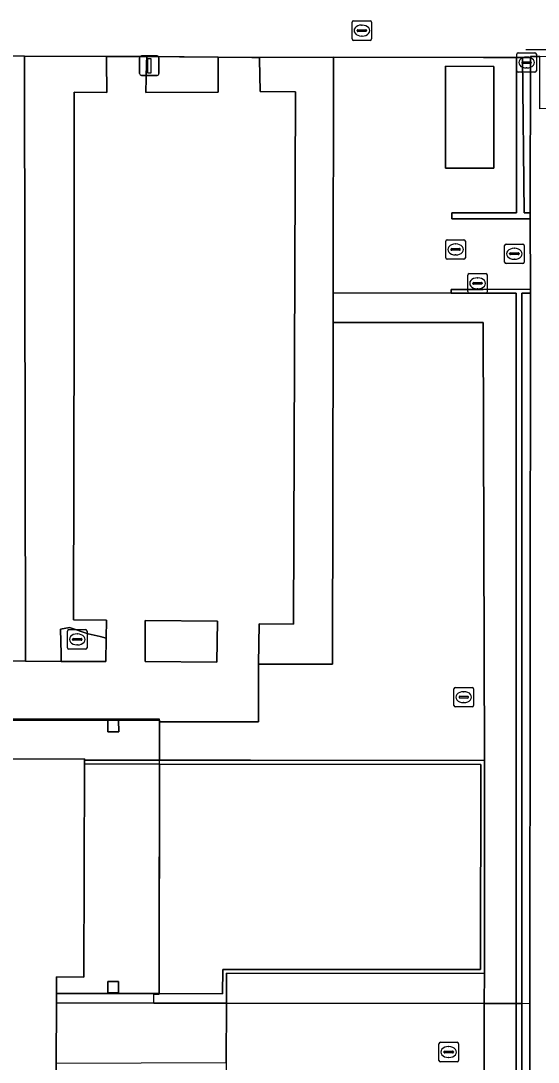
# Model space of a CAD drawing. Extents: x 161477 to 163040, y 383680 to 384871.
# Drawn here: x 161759.8 to 161786.3, y 384138 to 384191.3 of the extents above; entities that cross this region are included whole.
import ezdxf

# ---------------------------------------------------------------- set-up
doc = ezdxf.new("R2010")
doc.units = 0
for name, color, linetype in [('IMGEO_Groenvoorziening', 7, 'Continuous'), ('IMGEO_Kolk', 7, 'Continuous'), ('IMGEO_Lichtmast', 7, 'Continuous'), ('IMGEO_Lijnafwatering', 7, 'Continuous'), ('IMGEO_Muur', 7, 'Continuous'), ('IMGEO_Pand', 7, 'Continuous'), ('IMGEO_Pand_overbouw', 7, 'Continuous'), ('IMGEO_Parkeervlak_open', 7, 'Continuous'), ('IMGEO_Rijbaan_lokaal_gesloten', 7, 'Continuous'), ('IMGEO_Rijbaan_lokaal_open', 7, 'Continuous'), ('IMGEO_Rioolput', 7, 'Continuous'), ('IMGEO_Terreindeel_halfverhard', 7, 'Continuous'), ('IMGEO_Voetpad_gesloten', 7, 'Continuous'), ('IMGEO_Voetpad_open', 7, 'Continuous')]:
    doc.layers.add(name, color=color, linetype=linetype)

msp = doc.modelspace()

# ---------------------------------------------------------------- linework, layer by layer
at = {"layer": 'IMGEO_Groenvoorziening'}
for points in [[(161759.977, 384188.732), (161759.976, 384189.513), (161744.828, 384189.533), (161743.11, 384189.23), (161740.985, 384188.366), (161732.479, 384184.27), (161729.725, 384182.49), (161727.866, 384180.984), (161726.316, 384179.346), (161725.221, 384177.344), (161724.224, 384175.071), (161723.737, 384172.104), (161723.605, 384166.648), (161723.598, 384166.489), (161723.448, 384163.067), (161723.347, 384160.739), (161723.254, 384158.616), (161734.619, 384158.605), (161760.033, 384158.521), (161760.032, 384158.93)], [(161762.518, 384175.954), (161762.517, 384187.669), (161764.194, 384187.66), (161764.185, 384189.286), (161764.184, 384189.507), (161759.976, 384189.513), (161759.977, 384188.732), (161760.032, 384158.93), (161760.033, 384158.521), (161761.855, 384158.515), (161761.847, 384158.903), (161761.824, 384160.161), (161762.278, 384160.241), (161763.236, 384159.931), (161763.845, 384159.784), (161764.161, 384159.707), (161764.178, 384160.618), (161762.485, 384160.644)], [(161769.899, 384189.471), (161768.161, 384189.487), (161767.92, 384189.485), (161766.239, 384189.502), (161766.23, 384189.161), (161766.192, 384187.658), (161769.898, 384187.673)], [(161775.779, 384175.877), (161775.782, 384177.394), (161775.806, 384189.253), (161775.806, 384189.472), (161772.016, 384189.456), (161772.018, 384189.369), (161772.046, 384187.714), (161773.848, 384187.698), (161773.754, 384160.426), (161771.986, 384160.436), (161771.96, 384158.37), (161775.755, 384158.378)], [(161783.463, 384175.882), (161781.842, 384175.881), (161775.779, 384175.877), (161775.755, 384158.378), (161771.96, 384158.37), (161771.952, 384155.422), (161766.969, 384155.412), (161766.891, 384155.412), (161766.889, 384153.453), (161767.871, 384153.452), (161771.553, 384153.446), (161783.538, 384153.428)], [(161769.861, 384160.566), (161766.156, 384160.601), (161766.15, 384158.515), (161769.834, 384158.477)], [(161783.503, 384132.512), (161783.522, 384140.982), (161770.314, 384141.003), (161770.298, 384137.963), (161770.298, 384137.723), (161770.295, 384135.843), (161770.29, 384132.481), (161770.213, 384080.772), (161770.26, 384077.221), (161771.251, 384076.478), (161771.238, 384075.346), (161770.287, 384074.679), (161770.392, 384064.792), (161773.462, 384061.713), (161783.384, 384061.717), (161783.399, 384075.023), (161782.399, 384075.02), (161782.387, 384079.036), (161783.387, 384079.036)]]:
    msp.add_lwpolyline(points, close=True, dxfattribs=at)
at = {"layer": 'IMGEO_Kolk'}
for p, q in [((161776.827, 384191.328), (161777.679, 384191.328)), ((161776.752, 384190.402), (161776.752, 384191.254)), ((161777.011, 384190.822), (161777.011, 384190.834)), ((161777.449, 384190.785), (161777.051, 384190.785)), ((161777.054, 384190.871), (161777.452, 384190.871)), ((161777.24, 384191.108), (161777.265, 384191.108)), ((161777.495, 384190.834), (161777.495, 384190.822)), ((161777.753, 384191.254), (161777.753, 384190.402)), ((161777.679, 384190.328), (161776.827, 384190.328)), ((161777.263, 384190.548), (161777.238, 384190.548)), ((161785.264, 384189.692), (161786.116, 384189.692)), ((161785.189, 384188.766), (161785.189, 384189.618)), ((161785.448, 384189.186), (161785.448, 384189.198)), ((161785.491, 384189.235), (161785.889, 384189.235)), ((161785.677, 384189.472), (161785.702, 384189.472)), ((161785.932, 384189.198), (161785.932, 384189.186)), ((161786.19, 384189.618), (161786.19, 384188.766)), ((161786.116, 384188.692), (161785.264, 384188.692)), ((161785.886, 384189.149), (161785.488, 384189.149)), ((161785.7, 384188.912), (161785.675, 384188.912)), ((161781.628, 384180.116), (161782.48, 384180.116)), ((161781.553, 384179.19), (161781.553, 384180.042)), ((161781.812, 384179.61), (161781.812, 384179.622)), ((161782.25, 384179.573), (161781.852, 384179.573)), ((161781.855, 384179.659), (161782.253, 384179.659)), ((161782.041, 384179.896), (161782.066, 384179.896)), ((161782.296, 384179.622), (161782.296, 384179.61)), ((161782.554, 384180.042), (161782.554, 384179.19)), ((161784.562, 384178.969), (161784.562, 384179.821)), ((161784.637, 384179.895), (161785.489, 384179.895)), ((161785.05, 384179.675), (161785.075, 384179.675)), ((161785.563, 384179.821), (161785.563, 384178.969)), ((161782.48, 384179.116), (161781.628, 384179.116)), ((161782.064, 384179.336), (161782.039, 384179.336)), ((161784.821, 384179.389), (161784.821, 384179.401)), ((161785.259, 384179.352), (161784.861, 384179.352)), ((161784.864, 384179.438), (161785.262, 384179.438)), ((161785.073, 384179.115), (161785.048, 384179.115)), ((161785.305, 384179.401), (161785.305, 384179.389)), ((161785.489, 384178.895), (161784.637, 384178.895)), ((161782.677, 384177.454), (161782.677, 384178.306)), ((161782.752, 384178.38), (161783.604, 384178.38)), ((161783.165, 384178.16), (161783.19, 384178.16)), ((161783.678, 384178.306), (161783.678, 384177.454)), ((161782.936, 384177.874), (161782.936, 384177.886)), ((161783.374, 384177.837), (161782.976, 384177.837)), ((161782.979, 384177.923), (161783.377, 384177.923)), ((161783.188, 384177.6), (161783.163, 384177.6)), ((161783.42, 384177.886), (161783.42, 384177.874)), ((161783.604, 384177.38), (161782.752, 384177.38))]:
    msp.add_line(p, q, dxfattribs=at)
for points in [[(161776.827, 384191.328), (161777.679, 384191.328)], [(161776.752, 384190.402), (161776.752, 384191.254)], [(161777.753, 384191.254), (161777.753, 384190.402)], [(161777.679, 384190.328), (161776.827, 384190.328)], [(161785.264, 384189.692), (161786.116, 384189.692)], [(161785.189, 384188.766), (161785.189, 384189.618)], [(161786.19, 384189.618), (161786.19, 384188.766)], [(161786.116, 384188.692), (161785.264, 384188.692)], [(161781.628, 384180.116), (161782.48, 384180.116)], [(161781.553, 384179.19), (161781.553, 384180.042)], [(161782.554, 384180.042), (161782.554, 384179.19)], [(161784.562, 384178.969), (161784.562, 384179.821)], [(161784.637, 384179.895), (161785.489, 384179.895)], [(161785.563, 384179.821), (161785.563, 384178.969)], [(161782.48, 384179.116), (161781.628, 384179.116)], [(161785.489, 384178.895), (161784.637, 384178.895)], [(161782.677, 384177.454), (161782.677, 384178.306)], [(161782.752, 384178.38), (161783.604, 384178.38)], [(161783.678, 384178.306), (161783.678, 384177.454)], [(161783.604, 384177.38), (161782.752, 384177.38)]]:
    msp.add_lwpolyline(points, dxfattribs=at)
for centre, radius, start, end in [((161776.829, 384191.252), 0.0765, 91.552, 178.448), ((161776.829, 384191.252), 0.0765, 91.552, 178.448), ((161777.677, 384191.252), 0.0765, 1.552, 88.448), ((161777.677, 384191.252), 0.0765, 1.552, 88.448), ((161777.051, 384190.831), 0.0403, 85.8775, 175.7526), ((161777.048, 384190.821), 0.0366, 178.938, 274.7102), ((161777.452, 384190.828), 0.043, 264.8664, 352.4533), ((161777.456, 384190.833), 0.0386, 1.7309, 96.639), ((161776.829, 384190.404), 0.0765, 181.552, 268.448), ((161776.829, 384190.404), 0.0765, 181.552, 268.448), ((161777.677, 384190.404), 0.0765, 271.552, 358.448), ((161777.677, 384190.404), 0.0765, 271.552, 358.448), ((161785.266, 384189.616), 0.0765, 91.552, 178.448), ((161785.266, 384189.616), 0.0765, 91.552, 178.448), ((161786.114, 384189.616), 0.0765, 1.552, 88.448), ((161786.114, 384189.616), 0.0765, 1.552, 88.448), ((161785.488, 384189.195), 0.0403, 85.8775, 175.7526), ((161785.485, 384189.185), 0.0366, 178.938, 274.7102), ((161785.889, 384189.192), 0.043, 264.8664, 352.4533), ((161785.893, 384189.197), 0.0386, 1.7309, 96.639), ((161785.266, 384188.768), 0.0765, 181.552, 268.448), ((161785.266, 384188.768), 0.0765, 181.552, 268.448), ((161786.114, 384188.768), 0.0765, 271.552, 358.448), ((161786.114, 384188.768), 0.0765, 271.552, 358.448), ((161781.63, 384180.04), 0.0765, 91.552, 178.448), ((161781.63, 384180.04), 0.0765, 91.552, 178.448), ((161782.478, 384180.04), 0.0765, 1.552, 88.448), ((161782.478, 384180.04), 0.0765, 1.552, 88.448), ((161781.852, 384179.619), 0.0403, 85.8775, 175.7526), ((161781.849, 384179.609), 0.0366, 178.938, 274.7102), ((161782.253, 384179.616), 0.043, 264.8664, 352.4533), ((161782.257, 384179.621), 0.0386, 1.7309, 96.639), ((161784.639, 384179.819), 0.0765, 91.552, 178.448), ((161784.639, 384179.819), 0.0765, 91.552, 178.448), ((161785.487, 384179.819), 0.0765, 1.552, 88.448), ((161785.487, 384179.819), 0.0765, 1.552, 88.448), ((161781.63, 384179.192), 0.0765, 181.552, 268.448), ((161781.63, 384179.192), 0.0765, 181.552, 268.448), ((161782.478, 384179.192), 0.0765, 271.552, 358.448), ((161782.478, 384179.192), 0.0765, 271.552, 358.448), ((161784.861, 384179.398), 0.0403, 85.8775, 175.7526), ((161784.858, 384179.388), 0.0366, 178.938, 274.7102), ((161785.262, 384179.395), 0.043, 264.8664, 352.4533), ((161785.266, 384179.4), 0.0386, 1.7309, 96.639), ((161784.639, 384178.971), 0.0765, 181.552, 268.448), ((161784.639, 384178.971), 0.0765, 181.552, 268.448), ((161785.487, 384178.971), 0.0765, 271.552, 358.448), ((161785.487, 384178.971), 0.0765, 271.552, 358.448), ((161782.754, 384178.304), 0.0765, 91.552, 178.448), ((161782.754, 384178.304), 0.0765, 91.552, 178.448), ((161783.602, 384178.304), 0.0765, 1.552, 88.448), ((161783.602, 384178.304), 0.0765, 1.552, 88.448), ((161782.754, 384177.456), 0.0765, 181.552, 268.448), ((161782.754, 384177.456), 0.0765, 181.552, 268.448), ((161782.976, 384177.883), 0.0403, 85.8775, 175.7526), ((161782.973, 384177.873), 0.0366, 178.938, 274.7102), ((161783.377, 384177.88), 0.043, 264.8664, 352.4533), ((161783.381, 384177.885), 0.0386, 1.7309, 96.639), ((161783.602, 384177.456), 0.0765, 271.552, 358.448), ((161783.602, 384177.456), 0.0765, 271.552, 358.448)]:
    msp.add_arc(centre, radius, start, end, dxfattribs=at)
for centre, major_axis, ratio, start_param, end_param in [((161777.239, 384190.828), (-0.387, 0.002), 0.722429, 4.712389, 7.853982), ((161777.264, 384190.828), (-0.39, 0.002), 0.717154, 1.570796, 4.712389), ((161785.676, 384189.192), (-0.387, 0.002), 0.722429, 4.712389, 7.853982), ((161785.701, 384189.192), (-0.39, 0.002), 0.717154, 1.570796, 4.712389), ((161782.04, 384179.616), (-0.387, 0.002), 0.722429, 4.712389, 7.853982), ((161782.065, 384179.616), (-0.39, 0.002), 0.717154, 1.570796, 4.712389), ((161785.049, 384179.395), (-0.387, 0.002), 0.722429, 4.712389, 7.853982), ((161785.074, 384179.395), (-0.39, 0.002), 0.717154, 1.570796, 4.712389), ((161783.164, 384177.88), (-0.387, 0.002), 0.722429, 4.712389, 7.853982), ((161783.189, 384177.88), (-0.39, 0.002), 0.717154, 1.570796, 4.712389)]:
    msp.add_ellipse(centre, major_axis=major_axis, ratio=ratio, start_param=start_param, end_param=end_param, dxfattribs=at)
at = {"layer": 'IMGEO_Lichtmast'}
for p, q in [((161765.875, 384188.63), (161765.875, 384189.43)), ((161765.875, 384189.43), (161765.875, 384188.63)), ((161765.975, 384189.53), (161766.765, 384189.53)), ((161766.765, 384189.53), (161765.975, 384189.53)), ((161766.865, 384189.43), (161766.865, 384188.63)), ((161766.865, 384188.63), (161766.865, 384189.43)), ((161766.765, 384188.53), (161765.975, 384188.53)), ((161765.975, 384188.53), (161766.765, 384188.53))]:
    msp.add_line(p, q, dxfattribs=at)
msp.add_lwpolyline([(161766.295, 384189.405), (161766.445, 384189.405), (161766.445, 384188.655), (161766.295, 384188.655), (161766.295, 384189.405)], dxfattribs=at)
for centre, start, end in [((161765.975, 384189.43), 90, 180), ((161765.975, 384189.43), 90, 180), ((161766.765, 384189.43), 0, 90), ((161766.765, 384189.43), 360, 90), ((161765.975, 384188.63), 180, 270), ((161765.975, 384188.63), 180, 270), ((161766.765, 384188.63), 270, 0), ((161766.765, 384188.63), 270, 0)]:
    msp.add_arc(centre, 0.1, start, end, dxfattribs=at)
at = {"layer": 'IMGEO_Lijnafwatering'}
msp.add_lwpolyline([(161802.26, 384189.851), (161785.646, 384189.847)], dxfattribs=at)
at = {"layer": 'IMGEO_Muur'}
for points in [[(161785.475, 384189.45), (161785.175, 384189.451), (161785.175, 384181.487), (161783.497, 384181.489), (161781.861, 384181.49), (161781.859, 384181.313), (161781.858, 384181.181), (161783.498, 384181.183), (161785.875, 384181.186), (161785.875, 384181.303), (161785.875, 384181.487), (161785.565, 384181.487)], [(161785.447, 384140.979), (161785.451, 384177.375), (161785.886, 384177.374), (161785.887, 384177.585), (161783.458, 384177.566), (161781.824, 384177.573), (161781.823, 384177.383), (161783.458, 384177.38), (161785.151, 384177.376), (161785.147, 384140.979)], [(161783.538, 384153.428), (161771.553, 384153.446), (161767.871, 384153.452), (161766.889, 384153.453), (161763.052, 384153.459), (161763.051, 384153.259), (161766.888, 384153.253), (161783.34, 384153.229), (161783.324, 384142.729), (161770.131, 384142.734), (161770.124, 384141.486), (161766.875, 384141.495), (161763.811, 384141.504), (161761.611, 384141.494), (161761.611, 384141.303), (161761.61, 384141.018), (161766.597, 384141.01), (161770.314, 384141.003), (161770.315, 384141.296), (161770.33, 384142.536), (161783.525, 384142.532)], [(161785.446, 384132.517), (161785.447, 384140.979), (161785.147, 384140.979), (161785.146, 384132.516), (161785.146, 384129.986), (161785.111, 384078.07), (161784.004, 384078.073), (161783.984, 384076.077), (161785.095, 384076.066), (161785.092, 384072.311), (161785.392, 384072.311), (161785.395, 384076.075), (161785.824, 384076.075), (161785.825, 384078.07), (161785.405, 384078.07), (161785.446, 384129.986)]]:
    msp.add_lwpolyline(points, close=True, dxfattribs=at)
at = {"layer": 'IMGEO_Pand'}
for points in [[(161808.218, 384134.829), (161818.798, 384134.827), (161818.801, 384142.079), (161818.802, 384144.456), (161818.822, 384189.512), (161818.332, 384189.512), (161818.33, 384186.832), (161786.372, 384186.821), (161786.374, 384189.501), (161785.894, 384189.502), (161785.894, 384189.449), (161785.875, 384181.487), (161785.875, 384181.303), (161785.875, 384181.186), (161785.887, 384177.585), (161785.886, 384177.374), (161785.863, 384140.978), (161785.858, 384132.518), (161785.825, 384078.07), (161785.824, 384076.075), (161785.821, 384072.282), (161818.788, 384072.276), (161818.797, 384130.647), (161808.217, 384130.649)], [(161764.799, 384155.505), (161764.245, 384155.504), (161764.246, 384154.904), (161764.8, 384154.905)], [(161764.798, 384142.118), (161764.248, 384142.118), (161764.248, 384141.527), (161764.798, 384141.527)]]:
    msp.add_lwpolyline(points, close=True, dxfattribs=at)
msp.add_lwpolyline([(161747.578, 384131.312), (161761.398, 384131.31), (161761.598, 384131.31), (161761.768, 384131.31), (161761.765, 384132.46), (161761.759, 384133.98), (161761.579, 384133.98), (161761.595, 384137.732), (161761.596, 384137.932), (161761.61, 384141.018), (161761.611, 384141.303), (161761.611, 384141.494), (161761.615, 384142.346), (161763.015, 384142.34), (161763.051, 384153.259), (161763.052, 384153.459), (161763.052, 384153.523), (161740.363, 384153.423)], dxfattribs=at)
at = {"layer": 'IMGEO_Pand_overbouw'}
msp.add_lwpolyline([(161740.284, 384153.423), (161763.052, 384153.523), (161763.052, 384153.459), (161763.051, 384153.259), (161763.015, 384142.34), (161761.615, 384142.346), (161761.611, 384141.494), (161761.611, 384141.303), (161761.61, 384141.018), (161761.596, 384137.932), (161761.595, 384137.732), (161761.579, 384133.98), (161761.759, 384133.98), (161761.765, 384132.46), (161785.858, 384132.518), (161785.863, 384140.978), (161766.597, 384141.01), (161766.601, 384141.299), (161766.604, 384141.462), (161766.875, 384141.46), (161766.891, 384155.558), (161737.37, 384155.593)], dxfattribs=at)
at = {"layer": 'IMGEO_Parkeervlak_open'}
msp.add_lwpolyline([(161784.014, 384188.997), (161781.542, 384189.009), (161781.529, 384183.775), (161783.492, 384183.775), (161784.013, 384183.775)], close=True, dxfattribs=at)
at = {"layer": 'IMGEO_Rijbaan_lokaal_gesloten'}
msp.add_lwpolyline([(161744.828, 384189.533), (161759.976, 384189.513), (161764.184, 384189.507), (161766.239, 384189.502), (161767.92, 384189.485), (161768.161, 384189.487), (161769.899, 384189.471), (161771.619, 384189.455), (161771.683, 384189.455), (161772.016, 384189.456), (161775.806, 384189.472), (161783.481, 384189.447), (161785.175, 384189.451), (161785.475, 384189.45), (161785.894, 384189.449), (161785.894, 384189.502), (161786.374, 384189.501), (161818.332, 384189.512), (161818.822, 384189.512)], dxfattribs=at)
at = {"layer": 'IMGEO_Rijbaan_lokaal_open'}
for points in [[(161785.175, 384189.451), (161783.481, 384189.447), (161775.806, 384189.472), (161775.806, 384189.253), (161775.782, 384177.394), (161781.823, 384177.383), (161781.824, 384177.573), (161783.458, 384177.566), (161785.887, 384177.585), (161785.875, 384181.186), (161783.498, 384181.183), (161781.858, 384181.181), (161781.859, 384181.313), (161781.861, 384181.49), (161783.497, 384181.489), (161785.175, 384181.487)], [(161781.542, 384189.009), (161784.014, 384188.997), (161784.013, 384183.775), (161783.492, 384183.775), (161781.529, 384183.775)]]:
    msp.add_lwpolyline(points, close=True, dxfattribs=at)
at = {"layer": 'IMGEO_Rioolput'}
for p, q in [((161762.179, 384159.214), (161762.179, 384160.066)), ((161762.254, 384160.14), (161763.106, 384160.14)), ((161762.667, 384159.92), (161762.692, 384159.92)), ((161763.18, 384160.066), (161763.18, 384159.214)), ((161762.438, 384159.634), (161762.438, 384159.646)), ((161762.876, 384159.597), (161762.478, 384159.597)), ((161762.481, 384159.683), (161762.879, 384159.683)), ((161762.69, 384159.36), (161762.665, 384159.36)), ((161762.922, 384159.646), (161762.922, 384159.634)), ((161763.106, 384159.14), (161762.254, 384159.14)), ((161782.044, 384157.18), (161782.896, 384157.18)), ((161781.969, 384156.254), (161781.969, 384157.106)), ((161782.228, 384156.674), (161782.228, 384156.686)), ((161782.666, 384156.637), (161782.268, 384156.637)), ((161782.271, 384156.723), (161782.669, 384156.723)), ((161782.457, 384156.96), (161782.482, 384156.96)), ((161782.712, 384156.686), (161782.712, 384156.674)), ((161782.97, 384157.106), (161782.97, 384156.254)), ((161782.896, 384156.18), (161782.044, 384156.18)), ((161782.48, 384156.4), (161782.455, 384156.4)), ((161781.199, 384138.074), (161781.199, 384138.926)), ((161781.274, 384139), (161782.126, 384139)), ((161781.458, 384138.494), (161781.458, 384138.506)), ((161781.501, 384138.543), (161781.899, 384138.543)), ((161781.687, 384138.78), (161781.712, 384138.78)), ((161781.942, 384138.506), (161781.942, 384138.494)), ((161782.2, 384138.926), (161782.2, 384138.074)), ((161782.126, 384138), (161781.274, 384138)), ((161781.896, 384138.457), (161781.498, 384138.457)), ((161781.71, 384138.22), (161781.685, 384138.22))]:
    msp.add_line(p, q, dxfattribs=at)
for points in [[(161762.179, 384159.214), (161762.179, 384160.066)], [(161762.254, 384160.14), (161763.106, 384160.14)], [(161763.18, 384160.066), (161763.18, 384159.214)], [(161763.106, 384159.14), (161762.254, 384159.14)], [(161782.044, 384157.18), (161782.896, 384157.18)], [(161781.969, 384156.254), (161781.969, 384157.106)], [(161782.97, 384157.106), (161782.97, 384156.254)], [(161782.896, 384156.18), (161782.044, 384156.18)], [(161781.199, 384138.074), (161781.199, 384138.926)], [(161781.274, 384139), (161782.126, 384139)], [(161782.2, 384138.926), (161782.2, 384138.074)], [(161782.126, 384138), (161781.274, 384138)]]:
    msp.add_lwpolyline(points, dxfattribs=at)
for centre, radius, start, end in [((161762.256, 384160.064), 0.0765, 91.552, 178.448), ((161762.256, 384160.064), 0.0765, 91.552, 178.448), ((161763.104, 384160.064), 0.0765, 1.552, 88.448), ((161763.104, 384160.064), 0.0765, 1.552, 88.448), ((161762.478, 384159.643), 0.0403, 85.8775, 175.7526), ((161762.475, 384159.633), 0.0366, 178.938, 274.7102), ((161762.879, 384159.64), 0.043, 264.8664, 352.4533), ((161762.883, 384159.645), 0.0386, 1.7309, 96.639), ((161762.256, 384159.216), 0.0765, 181.552, 268.448), ((161762.256, 384159.216), 0.0765, 181.552, 268.448), ((161763.104, 384159.216), 0.0765, 271.552, 358.448), ((161763.104, 384159.216), 0.0765, 271.552, 358.448), ((161782.046, 384157.104), 0.0765, 91.552, 178.448), ((161782.046, 384157.104), 0.0765, 91.552, 178.448), ((161782.894, 384157.104), 0.0765, 1.552, 88.448), ((161782.894, 384157.104), 0.0765, 1.552, 88.448), ((161782.268, 384156.683), 0.0403, 85.8775, 175.7526), ((161782.265, 384156.673), 0.0366, 178.938, 274.7102), ((161782.669, 384156.68), 0.043, 264.8664, 352.4533), ((161782.673, 384156.685), 0.0386, 1.7309, 96.639), ((161782.046, 384156.256), 0.0765, 181.552, 268.448), ((161782.046, 384156.256), 0.0765, 181.552, 268.448), ((161782.894, 384156.256), 0.0765, 271.552, 358.448), ((161782.894, 384156.256), 0.0765, 271.552, 358.448), ((161781.276, 384138.924), 0.0765, 91.552, 178.448), ((161781.276, 384138.924), 0.0765, 91.552, 178.448), ((161781.498, 384138.503), 0.0403, 85.8775, 175.7526), ((161781.495, 384138.493), 0.0366, 178.938, 274.7102), ((161781.899, 384138.5), 0.043, 264.8664, 352.4533), ((161781.903, 384138.505), 0.0386, 1.7309, 96.639), ((161782.124, 384138.924), 0.0765, 1.552, 88.448), ((161782.124, 384138.924), 0.0765, 1.552, 88.448), ((161781.276, 384138.076), 0.0765, 181.552, 268.448), ((161781.276, 384138.076), 0.0765, 181.552, 268.448), ((161782.124, 384138.076), 0.0765, 271.552, 358.448), ((161782.124, 384138.076), 0.0765, 271.552, 358.448)]:
    msp.add_arc(centre, radius, start, end, dxfattribs=at)
for centre, major_axis, ratio, start_param, end_param in [((161762.666, 384159.64), (-0.387, 0.002), 0.722429, 4.712389, 7.853982), ((161762.691, 384159.64), (-0.39, 0.002), 0.717154, 1.570796, 4.712389), ((161782.456, 384156.68), (-0.387, 0.002), 0.722429, 4.712389, 7.853982), ((161782.481, 384156.68), (-0.39, 0.002), 0.717154, 1.570796, 4.712389), ((161781.686, 384138.5), (-0.387, 0.002), 0.722429, 4.712389, 7.853982), ((161781.711, 384138.5), (-0.39, 0.002), 0.717154, 1.570796, 4.712389)]:
    msp.add_ellipse(centre, major_axis=major_axis, ratio=ratio, start_param=start_param, end_param=end_param, dxfattribs=at)
at = {"layer": 'IMGEO_Terreindeel_halfverhard'}
for points in [[(161785.894, 384189.449), (161785.475, 384189.45), (161785.565, 384181.487), (161785.875, 384181.487)], [(161785.863, 384140.978), (161785.886, 384177.374), (161785.451, 384177.375), (161785.447, 384140.979), (161785.446, 384132.517), (161785.446, 384129.986), (161785.405, 384078.07), (161785.825, 384078.07), (161785.858, 384132.518)]]:
    msp.add_lwpolyline(points, close=True, dxfattribs=at)
at = {"layer": 'IMGEO_Voetpad_gesloten'}
for points in [[(161764.161, 384159.707), (161763.845, 384159.784), (161763.236, 384159.931), (161762.278, 384160.241), (161761.824, 384160.161), (161761.847, 384158.903), (161761.855, 384158.515), (161764.139, 384158.508)], [(161783.525, 384142.532), (161770.33, 384142.536), (161770.315, 384141.296), (161770.314, 384141.003), (161783.522, 384140.982)]]:
    msp.add_lwpolyline(points, close=True, dxfattribs=at)
at = {"layer": 'IMGEO_Voetpad_open'}
for points in [[(161758.603, 384155.507), (161764.245, 384155.504), (161764.799, 384155.505), (161766.891, 384155.509), (161766.891, 384155.412), (161766.969, 384155.412), (161771.952, 384155.422), (161771.96, 384158.37), (161771.986, 384160.436), (161773.754, 384160.426), (161773.848, 384187.698), (161772.046, 384187.714), (161772.018, 384189.369), (161772.016, 384189.456), (161771.683, 384189.455), (161771.619, 384189.455), (161769.899, 384189.471), (161769.898, 384187.673), (161766.192, 384187.658), (161766.23, 384189.161), (161766.239, 384189.502), (161764.184, 384189.507), (161764.185, 384189.286), (161764.194, 384187.66), (161762.517, 384187.669), (161762.518, 384175.954), (161762.485, 384160.644), (161764.178, 384160.618), (161764.161, 384159.707), (161764.139, 384158.508), (161761.855, 384158.515), (161760.033, 384158.521), (161734.619, 384158.605)], [(161740.363, 384153.423), (161763.052, 384153.523), (161763.052, 384153.459), (161766.889, 384153.453), (161766.891, 384155.412), (161766.891, 384155.509), (161764.799, 384155.505), (161764.8, 384154.905), (161764.246, 384154.904), (161764.245, 384155.504), (161758.603, 384155.507)]]:
    msp.add_lwpolyline(points, dxfattribs=at)
for points in [[(161785.151, 384177.376), (161783.458, 384177.38), (161781.823, 384177.383), (161775.782, 384177.394), (161775.779, 384175.877), (161781.842, 384175.881), (161783.463, 384175.882), (161783.538, 384153.428), (161783.525, 384142.532), (161783.522, 384140.982), (161785.147, 384140.979)], [(161769.861, 384160.566), (161769.834, 384158.477), (161766.15, 384158.515), (161766.156, 384160.601)], [(161766.888, 384153.253), (161763.051, 384153.259), (161763.015, 384142.34), (161761.615, 384142.346), (161761.611, 384141.494), (161763.811, 384141.504), (161766.875, 384141.495)], [(161766.875, 384141.495), (161770.124, 384141.486), (161770.131, 384142.734), (161783.324, 384142.729), (161783.34, 384153.229), (161766.888, 384153.253)], [(161764.798, 384142.118), (161764.798, 384141.527), (161764.248, 384141.527), (161764.248, 384142.118)], [(161770.314, 384141.003), (161766.597, 384141.01), (161761.61, 384141.018), (161761.596, 384137.932), (161770.298, 384137.963)], [(161785.146, 384129.986), (161785.146, 384132.516), (161785.147, 384140.979), (161783.522, 384140.982), (161783.503, 384132.512), (161783.387, 384079.036), (161782.387, 384079.036), (161782.399, 384075.02), (161783.399, 384075.023), (161783.384, 384061.717), (161785.328, 384061.685), (161785.39, 384071.921), (161785.392, 384072.311), (161785.092, 384072.311), (161785.095, 384076.066), (161783.984, 384076.077), (161784.004, 384078.073), (161785.111, 384078.07)]]:
    msp.add_lwpolyline(points, close=True, dxfattribs=at)

doc.saveas('drawing.dxf')
